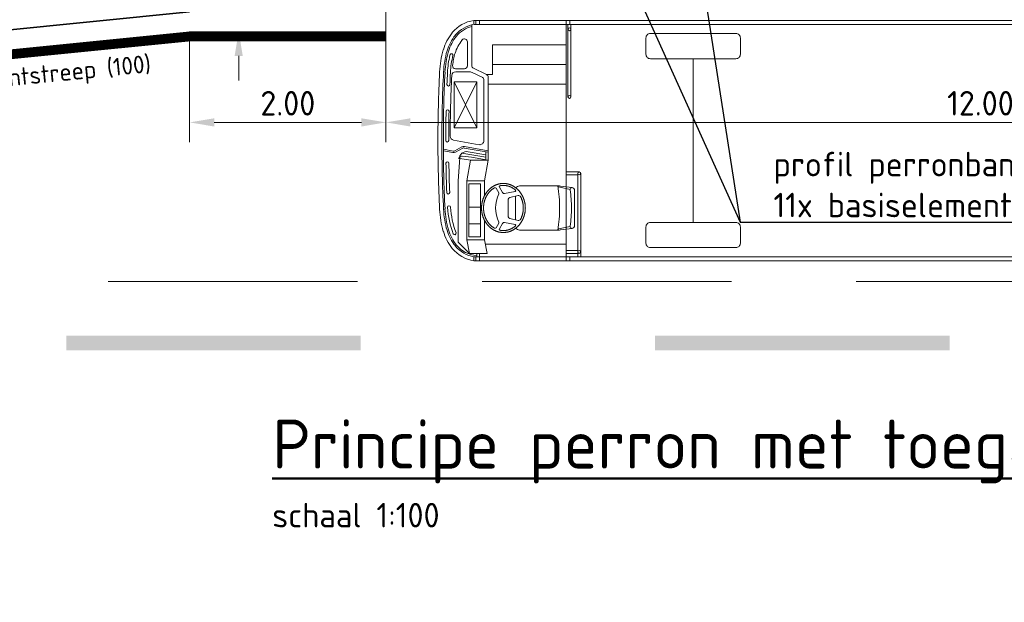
# Model space of a CAD drawing. Header units: metres. Extents: x -699 to 2316, y -1199 to 781.
# Tile 372 of 593: x 795 to 805, y -286 to -280. Entities that reach past the tile are written whole.
import ezdxf
from ezdxf import colors
from ezdxf.entities.mleader import LeaderData, LeaderLine
from ezdxf.enums import TextEntityAlignment as Align
from ezdxf.math import Vec2, Vec3

# ---------------------------------------------------------------- set-up
doc = ezdxf.new("R2010")
doc.units = ezdxf.units.M
doc.header["$PDMODE"] = 1
doc.linetypes.add('HIDDENX2', pattern=[19.05, 12.7, -6.35])
doc.linetypes.add('VW-3-3_STREEP', pattern=[6, 3, -3])
for name, color, linetype, lineweight in [('N-WE-VH-KANTVERHARDING-G', 210, 'Continuous', 35), ('N-WE-VW-MARKERING_LANGS_STREEP_33-G', 7, 'VW-3-3_STREEP', 13), ('N-WE-VW-MARKERING_LANGS_STREEP_DOORGETROKKEN-G', 7, 'Continuous', 13), ('X-XX-AL-AANKLEDING-G', 7, 'Continuous', 35), ('X-XX-AL-M', 7, 'Continuous', 18), ('X-XX-AL-T18', 10, 'Continuous', 18), ('X-XX-AL-T25', 7, 'Continuous', 25), ('X-XX-AL-T50', 130, 'Continuous', 50)]:
    doc.layers.add(name, color=color, linetype=linetype, lineweight=lineweight)
doc.styles.add('NLCS-ISO', font='NLCS-ISO.ttf')
doc.styles.add('NLCS-ISO-M100-T25', font='NLCS-ISO.ttf', dxfattribs={"height": 0.25})
doc.styles.add('NLCS-ISO-M100-T50', font='NLCS-ISO.ttf', dxfattribs={"height": 0.5})
doc.dimstyles.new('NLCS-M100-T25-PIJL_A_L2_H1', dxfattribs={"dimscale": 0.1, "dimtxt": 2.5, "dimasz": 2.5, "dimexe": 2, "dimexo": 2, "dimgap": 0.7, "dimtad": 1, "dimzin": 0, "dimdsep": 46, "dimtxsty": 'NLCS-ISO-M100-T25', "dimcen": 0, "dimdle": 2, "dimclrd": 256, "dimclre": 256, "dimclrt": 256, "dimadec": 1, "dimazin": 0, "dimtfac": 1, "dimtdec": 3, "dimtofl": 0, "dimtmove": 0, "dimatfit": 3, "dimfxl": 2, "dimtfillclr": 256, "dimtolj": 1, "dimtzin": 0, "dimlwd": -1, "dimlwe": -1, "dimarcsym": 0})

# ---------------------------------------------------------------- blocks, each defined once
blk = doc.blocks.new('bus12metertypetekening')
at = {"color": 253, "lineweight": 5}
for p, q in [((11.665, 1.225), (0.365, 1.225)), ((0.365, 1.225), (0.365, 1.185)), ((0.385, 1.225), (0.385, 1.185)), ((0.425, 1.225), (0.425, 1.185)), ((1.305, 1.225), (1.305, 1.185)), ((1.345, 1.225), (1.345, 1.185)), ((0.345, 1.18), (0.345, 0.758)), ((0.368, 1.185), (11.662, 1.185)), ((1.305, 1.185), (1.305, 0.23)), ((1.325, 1.185), (1.325, 0.445)), ((1.355, 1.185), (1.355, 0.445)), ((0.3, 1.007), (0.3, 0.762)), ((1.305, 0.975), (0.555, 0.975)), ((0.555, 0.675), (0.555, 0.975)), ((2.6, 0.835), (2.6, -0.835)), ((0.27, 0.732), (0.179, 0.732)), ((0.495, 0.673), (0.356, 0.74)), ((1.305, 0.775), (0.555, 0.775)), ((0.313, 0.702), (0.181, 0.702)), ((0.456, 0.642), (0.348, 0.694)), ((0.467, -0.002), (0.467, 0.624)), ((0.555, 0.675), (0.491, 0.675)), ((0.512, -0.2), (0.512, 0.646)), ((0.165, 0.13), (0.165, 0.6)), ((0.395, 0.13), (0.165, 0.6)), ((0.165, 0.13), (0.395, 0.6)), ((0.395, 0.6), (0.165, 0.6)), ((0.395, 0.13), (0.395, 0.6)), ((1.305, 0.575), (0.512, 0.575)), ((1.305, 0.23), (1.305, -0.471)), ((0.395, 0.13), (0.165, 0.13)), ((0.42, -0.042), (0.158, 0.005)), ((0.155, -0.107), (0.055, -0.089)), ((0.171, -0.104), (0.245, -0.065)), ((0.178, -0.117), (0.252, -0.078)), ((0.512, -0.119), (0.268, -0.076)), ((0.512, -0.104), (0.271, -0.061)), ((0.153, -0.121), (0.055, -0.104)), ((0.205, -0.41), (0.224, -0.177)), ((0.332, -0.2), (0.224, -0.181)), ((0.487, -0.17), (0.245, -0.128)), ((0.341, -0.17), (0.246, -0.159)), ((0.295, -0.41), (0.332, -0.2)), ((0.487, -0.145), (0.307, -0.113)), ((0.512, -0.2), (0.332, -0.2)), ((0.512, -0.2), (0.341, -0.17)), ((0.475, -0.41), (0.512, -0.2)), ((0.487, -0.196), (0.487, -0.114)), ((1.44, -0.32), (1.305, -0.32)), ((1.425, -0.35), (1.305, -0.35)), ((1.425, -1.185), (1.425, -0.335)), ((1.455, -1.185), (1.455, -0.335)), ((0.205, -1.035), (0.205, -0.41)), ((0.295, -1.01), (0.295, -0.41)), ((0.295, -0.41), (0.475, -0.41)), ((0.315, -0.98), (0.315, -0.44)), ((0.315, -0.44), (0.435, -0.44)), ((0.435, -0.98), (0.435, -0.44)), ((0.475, -0.56), (0.475, -0.41)), ((0.619, -0.532), (0.593, -0.485)), ((0.658, -0.53), (0.626, -0.474)), ((1.233, -0.462), (0.83, -0.462)), ((1.346, -0.497), (1.228, -0.473)), ((1.247, -0.463), (1.369, -0.479)), ((1.305, -0.903), (1.305, -0.471)), ((1.369, -0.479), (1.373, -0.48)), ((1.39, -0.5), (1.39, -0.687)), ((0.787, -0.52), (0.679, -0.539)), ((0.717, -0.776), (0.717, -0.598)), ((0.817, -0.561), (0.733, -0.579)), ((0.79, -0.519), (0.79, -0.504)), ((0.79, -0.808), (0.79, -0.566)), ((0.435, -0.68), (0.315, -0.68)), ((1.39, -0.874), (1.39, -0.687)), ((0.817, -0.813), (0.733, -0.795)), ((0.435, -0.85), (0.315, -0.85)), ((0.475, -1.01), (0.475, -0.814)), ((0.619, -0.842), (0.593, -0.889)), ((0.658, -0.844), (0.626, -0.9)), ((0.787, -0.854), (0.679, -0.835)), ((0.79, -0.87), (0.79, -0.855)), ((1.346, -0.877), (1.228, -0.901)), ((1.247, -0.911), (1.369, -0.895)), ((1.369, -0.895), (1.373, -0.894)), ((0.435, -0.98), (0.315, -0.98)), ((1.233, -0.912), (0.83, -0.912)), ((1.305, -1.185), (1.305, -0.903)), ((0.205, -1.035), (0.32, -1.15)), ((0.475, -1.01), (0.295, -1.01)), ((0.295, -1.01), (0.32, -1.15)), ((0.475, -1.01), (0.5, -1.15)), ((1.305, -1.055), (0.483, -1.055)), ((0.32, -1.15), (0.5, -1.15)), ((11.662, -1.185), (0.365, -1.185)), ((0.365, -1.225), (0.365, -1.185)), ((0.385, -1.225), (0.385, -1.185)), ((0.395, -1.185), (0.395, -1.15)), ((0.425, -1.185), (0.425, -1.15)), ((0.425, -1.225), (0.425, -1.185)), ((0.425, -1.185), (0.426, -1.185)), ((1.425, -1.12), (1.305, -1.12)), ((1.425, -1.15), (1.305, -1.15)), ((1.305, -1.225), (1.305, -1.185)), ((1.345, -1.225), (1.345, -1.185)), ((11.665, -1.225), (0.365, -1.225))]:
    blk.add_line(p, q, dxfattribs=at)
at = {"color": 253, "lineweight": 5, "flags": 128}
for points in [[(2.164, 0.835, -0.414214), (2.119, 0.88), (2.119, 1.046, -0.414214), (2.164, 1.091), (3.036, 1.091, -0.414214), (3.081, 1.046), (3.081, 0.88, -0.414214), (3.036, 0.835)], [(2.164, -0.835, 0.414214), (2.119, -0.88), (2.119, -1.046, 0.414214), (2.164, -1.091), (3.036, -1.091, 0.414214), (3.081, -1.046), (3.081, -0.88, 0.414214), (3.036, -0.835)]]:
    blk.add_lwpolyline(points, format="xyb", close=True, dxfattribs=at)
at = {"color": 253, "lineweight": 5}
blk.add_lwpolyline([(0.888, -0.687, 0.177238), (0.888, -0.687, 0.102788), (0.889, -0.688, 0.064206), (0.889, -0.688, 0.050703), (0.89, -0.688, 0.050703), (0.891, -0.688, 0.064206), (0.891, -0.688, 0.102788), (0.892, -0.687, 0.177238), (0.892, -0.687, 0.177238), (0.892, -0.687, 0.102788), (0.891, -0.686, 0.064206), (0.891, -0.686, 0.050703), (0.89, -0.686, 0.050703), (0.889, -0.686, 0.064206), (0.889, -0.686, 0.102788), (0.888, -0.687, 0.177238)], format="xyb", close=True, dxfattribs=at)
for points in [[(0.667, -0.937, 0), (0.67, -0.937, 0), (0.673, -0.937, 0), (0.676, -0.937, 0), (0.679, -0.937, 0), (0.681, -0.936, 0), (0.684, -0.936, 0), (0.687, -0.936, 0), (0.69, -0.936, 0), (0.693, -0.935, 0), (0.696, -0.935, 0), (0.699, -0.934, 0), (0.702, -0.934, 0), (0.704, -0.933, 0), (0.707, -0.933, 0), (0.71, -0.932, 0), (0.713, -0.932, 0), (0.716, -0.931, 0), (0.719, -0.93, 0), (0.721, -0.929, 0), (0.724, -0.929, 0), (0.727, -0.928, 0), (0.73, -0.927, 0), (0.733, -0.926, 0), (0.735, -0.925, 0), (0.738, -0.924, 0), (0.741, -0.923, 0), (0.743, -0.922, 0), (0.746, -0.921, 0), (0.749, -0.919, 0), (0.752, -0.918, 0), (0.754, -0.917, 0), (0.757, -0.916, 0), (0.76, -0.914, 0), (0.762, -0.913, 0), (0.765, -0.912, 0), (0.767, -0.91, 0), (0.77, -0.909, 0), (0.772, -0.907, 0), (0.775, -0.906, 0), (0.778, -0.904, 0), (0.78, -0.902, 0), (0.783, -0.901, 0), (0.785, -0.899, 0), (0.787, -0.897, 0), (0.79, -0.896, 0), (0.792, -0.894, 0), (0.795, -0.892, 0), (0.797, -0.89, 0), (0.799, -0.888, 0), (0.802, -0.886, 0), (0.804, -0.884, 0), (0.806, -0.882, 0), (0.808, -0.88, 0), (0.811, -0.878, 0), (0.813, -0.876, 0), (0.815, -0.874, 0), (0.817, -0.872, 0), (0.819, -0.869, 0), (0.821, -0.867, 0), (0.823, -0.865, 0), (0.826, -0.863, 0), (0.828, -0.86, 0), (0.83, -0.858, 0), (0.831, -0.856, 0), (0.833, -0.853, 0), (0.835, -0.851, 0), (0.837, -0.848, 0), (0.839, -0.846, 0), (0.841, -0.843, 0), (0.843, -0.841, 0), (0.844, -0.838, 0), (0.846, -0.836, 0), (0.848, -0.833, 0), (0.85, -0.83, 0), (0.851, -0.828, 0), (0.853, -0.825, 0), (0.854, -0.822, 0), (0.856, -0.819, 0), (0.857, -0.817, 0), (0.859, -0.814, 0), (0.86, -0.811, 0), (0.862, -0.808, 0), (0.863, -0.805, 0), (0.865, -0.803, 0), (0.866, -0.8, 0), (0.867, -0.797, 0), (0.868, -0.794, 0), (0.87, -0.791, 0), (0.871, -0.788, 0), (0.872, -0.785, 0), (0.873, -0.782, 0), (0.874, -0.779, 0), (0.875, -0.776, 0), (0.876, -0.773, 0), (0.877, -0.77, 0), (0.878, -0.767, 0), (0.879, -0.764, 0), (0.88, -0.761, 0), (0.881, -0.757, 0), (0.882, -0.754, 0), (0.882, -0.751, 0), (0.883, -0.748, 0), (0.884, -0.745, 0), (0.884, -0.742, 0), (0.885, -0.739, 0), (0.886, -0.735, 0), (0.886, -0.732, 0), (0.887, -0.729, 0), (0.887, -0.726, 0), (0.887, -0.723, 0), (0.888, -0.719, 0), (0.888, -0.716, 0), (0.889, -0.713, 0), (0.889, -0.71, 0), (0.889, -0.706, 0), (0.889, -0.703, 0), (0.889, -0.7, 0), (0.89, -0.697, 0), (0.89, -0.693, 0), (0.89, -0.69, 0), (0.89, -0.687, 0), (0.89, -0.684, 0), (0.89, -0.681, 0), (0.89, -0.677, 0), (0.889, -0.674, 0), (0.889, -0.671, 0), (0.889, -0.668, 0), (0.889, -0.664, 0), (0.889, -0.661, 0), (0.888, -0.658, 0), (0.888, -0.655, 0), (0.887, -0.651, 0), (0.887, -0.648, 0), (0.887, -0.645, 0), (0.886, -0.642, 0), (0.886, -0.639, 0), (0.885, -0.635, 0), (0.884, -0.632, 0), (0.884, -0.629, 0), (0.883, -0.626, 0), (0.882, -0.623, 0), (0.882, -0.62, 0), (0.881, -0.617, 0), (0.88, -0.613, 0), (0.879, -0.61, 0), (0.878, -0.607, 0), (0.877, -0.604, 0), (0.876, -0.601, 0), (0.875, -0.598, 0), (0.874, -0.595, 0), (0.873, -0.592, 0), (0.872, -0.589, 0), (0.871, -0.586, 0), (0.87, -0.583, 0), (0.868, -0.58, 0), (0.867, -0.577, 0), (0.866, -0.574, 0), (0.865, -0.571, 0), (0.863, -0.569, 0), (0.862, -0.566, 0), (0.86, -0.563, 0), (0.859, -0.56, 0), (0.857, -0.557, 0), (0.856, -0.555, 0), (0.854, -0.552, 0), (0.853, -0.549, 0), (0.851, -0.546, 0), (0.85, -0.544, 0), (0.848, -0.541, 0), (0.846, -0.538, 0), (0.844, -0.536, 0), (0.843, -0.533, 0), (0.841, -0.531, 0), (0.839, -0.528, 0), (0.837, -0.526, 0), (0.835, -0.523, 0), (0.833, -0.521, 0), (0.831, -0.518, 0), (0.83, -0.516, 0), (0.828, -0.514, 0), (0.826, -0.511, 0), (0.823, -0.509, 0), (0.821, -0.507, 0), (0.819, -0.505, 0), (0.817, -0.502, 0), (0.815, -0.5, 0), (0.813, -0.498, 0), (0.811, -0.496, 0), (0.808, -0.494, 0), (0.806, -0.492, 0), (0.804, -0.49, 0), (0.802, -0.488, 0), (0.799, -0.486, 0), (0.797, -0.484, 0), (0.795, -0.482, 0), (0.792, -0.48, 0), (0.79, -0.478, 0), (0.787, -0.477, 0), (0.785, -0.475, 0), (0.783, -0.473, 0), (0.78, -0.472, 0), (0.778, -0.47, 0), (0.775, -0.468, 0), (0.772, -0.467, 0), (0.77, -0.465, 0), (0.767, -0.464, 0), (0.765, -0.462, 0), (0.762, -0.461, 0), (0.76, -0.46, 0), (0.757, -0.458, 0), (0.754, -0.457, 0), (0.752, -0.456, 0), (0.749, -0.455, 0), (0.746, -0.453, 0), (0.743, -0.452, 0), (0.741, -0.451, 0), (0.738, -0.45, 0), (0.735, -0.449, 0), (0.733, -0.448, 0), (0.73, -0.447, 0), (0.727, -0.446, 0), (0.724, -0.445, 0), (0.721, -0.445, 0), (0.719, -0.444, 0), (0.716, -0.443, 0), (0.713, -0.442, 0), (0.71, -0.442, 0), (0.707, -0.441, 0), (0.704, -0.441, 0), (0.702, -0.44, 0), (0.699, -0.44, 0), (0.696, -0.439, 0), (0.693, -0.439, 0), (0.69, -0.438, 0), (0.687, -0.438, 0), (0.684, -0.438, 0), (0.681, -0.438, 0), (0.679, -0.437, 0), (0.676, -0.437, 0), (0.673, -0.437, 0), (0.67, -0.437, 0), (0.667, -0.437, 0), (0.664, -0.437, 0), (0.661, -0.437, 0), (0.658, -0.437, 0), (0.655, -0.437, 0), (0.653, -0.438, 0), (0.65, -0.438, 0), (0.647, -0.438, 0), (0.644, -0.438, 0), (0.641, -0.439, 0), (0.638, -0.439, 0), (0.635, -0.44, 0), (0.632, -0.44, 0), (0.63, -0.441, 0), (0.627, -0.441, 0), (0.624, -0.442, 0), (0.621, -0.442, 0), (0.618, -0.443, 0), (0.615, -0.444, 0), (0.613, -0.445, 0), (0.61, -0.445, 0), (0.607, -0.446, 0), (0.604, -0.447, 0), (0.601, -0.448, 0), (0.599, -0.449, 0), (0.596, -0.45, 0), (0.593, -0.451, 0), (0.591, -0.452, 0), (0.588, -0.453, 0), (0.585, -0.455, 0), (0.582, -0.456, 0), (0.58, -0.457, 0), (0.577, -0.458, 0), (0.574, -0.46, 0), (0.572, -0.461, 0), (0.569, -0.462, 0), (0.567, -0.464, 0), (0.564, -0.465, 0), (0.562, -0.467, 0), (0.559, -0.468, 0), (0.556, -0.47, 0), (0.554, -0.472, 0), (0.551, -0.473, 0), (0.549, -0.475, 0), (0.547, -0.477, 0), (0.544, -0.478, 0), (0.542, -0.48, 0), (0.539, -0.482, 0), (0.537, -0.484, 0), (0.535, -0.486, 0), (0.532, -0.488, 0), (0.53, -0.49, 0), (0.528, -0.492, 0), (0.526, -0.494, 0), (0.523, -0.496, 0), (0.521, -0.498, 0), (0.519, -0.5, 0), (0.517, -0.502, 0), (0.515, -0.505, 0), (0.513, -0.507, 0), (0.511, -0.509, 0), (0.508, -0.511, 0), (0.506, -0.514, 0), (0.504, -0.516, 0), (0.502, -0.518, 0), (0.501, -0.521, 0), (0.499, -0.523, 0), (0.497, -0.526, 0), (0.495, -0.528, 0), (0.493, -0.531, 0), (0.491, -0.533, 0), (0.49, -0.536, 0), (0.488, -0.538, 0), (0.486, -0.541, 0), (0.484, -0.544, 0), (0.483, -0.546, 0), (0.481, -0.549, 0), (0.48, -0.552, 0), (0.478, -0.555, 0), (0.477, -0.557, 0), (0.475, -0.56, 0), (0.474, -0.563, 0), (0.472, -0.566, 0), (0.471, -0.569, 0), (0.469, -0.571, 0), (0.468, -0.574, 0), (0.467, -0.577, 0), (0.466, -0.58, 0), (0.464, -0.583, 0), (0.463, -0.586, 0), (0.462, -0.589, 0), (0.461, -0.592, 0), (0.46, -0.595, 0), (0.459, -0.598, 0), (0.458, -0.601, 0), (0.457, -0.604, 0), (0.456, -0.607, 0), (0.455, -0.61, 0), (0.454, -0.613, 0), (0.453, -0.617, 0), (0.452, -0.62, 0), (0.452, -0.623, 0), (0.451, -0.626, 0), (0.45, -0.629, 0), (0.45, -0.632, 0), (0.449, -0.635, 0), (0.448, -0.639, 0), (0.448, -0.642, 0), (0.447, -0.645, 0), (0.447, -0.648, 0), (0.447, -0.651, 0), (0.446, -0.655, 0), (0.446, -0.658, 0), (0.445, -0.661, 0), (0.445, -0.664, 0), (0.445, -0.668, 0), (0.445, -0.671, 0), (0.445, -0.674, 0), (0.444, -0.677, 0), (0.444, -0.681, 0), (0.444, -0.684, 0), (0.444, -0.687, 0), (0.444, -0.69, 0), (0.444, -0.693, 0), (0.444, -0.697, 0), (0.445, -0.7, 0), (0.445, -0.703, 0), (0.445, -0.706, 0), (0.445, -0.71, 0), (0.445, -0.713, 0), (0.446, -0.716, 0), (0.446, -0.719, 0), (0.447, -0.723, 0), (0.447, -0.726, 0), (0.447, -0.729, 0), (0.448, -0.732, 0), (0.448, -0.735, 0), (0.449, -0.739, 0), (0.45, -0.742, 0), (0.45, -0.745, 0), (0.451, -0.748, 0), (0.452, -0.751, 0), (0.452, -0.754, 0), (0.453, -0.757, 0), (0.454, -0.761, 0), (0.455, -0.764, 0), (0.456, -0.767, 0), (0.457, -0.77, 0), (0.458, -0.773, 0), (0.459, -0.776, 0), (0.46, -0.779, 0), (0.461, -0.782, 0), (0.462, -0.785, 0), (0.463, -0.788, 0), (0.464, -0.791, 0), (0.466, -0.794, 0), (0.467, -0.797, 0), (0.468, -0.8, 0), (0.469, -0.803, 0), (0.471, -0.805, 0), (0.472, -0.808, 0), (0.474, -0.811, 0), (0.475, -0.814, 0), (0.477, -0.817, 0), (0.478, -0.819, 0), (0.48, -0.822, 0), (0.481, -0.825, 0), (0.483, -0.828, 0), (0.484, -0.83, 0), (0.486, -0.833, 0), (0.488, -0.836, 0), (0.49, -0.838, 0), (0.491, -0.841, 0), (0.493, -0.843, 0), (0.495, -0.846, 0), (0.497, -0.848, 0), (0.499, -0.851, 0), (0.501, -0.853, 0), (0.502, -0.856, 0), (0.504, -0.858, 0), (0.506, -0.86, 0), (0.508, -0.863, 0), (0.511, -0.865, 0), (0.513, -0.867, 0), (0.515, -0.869, 0), (0.517, -0.872, 0), (0.519, -0.874, 0), (0.521, -0.876, 0), (0.523, -0.878, 0), (0.526, -0.88, 0), (0.528, -0.882, 0), (0.53, -0.884, 0), (0.532, -0.886, 0), (0.535, -0.888, 0), (0.537, -0.89, 0), (0.539, -0.892, 0), (0.542, -0.894, 0), (0.544, -0.896, 0), (0.547, -0.897, 0), (0.549, -0.899, 0), (0.551, -0.901, 0), (0.554, -0.902, 0), (0.556, -0.904, 0), (0.559, -0.906, 0), (0.562, -0.907, 0), (0.564, -0.909, 0), (0.567, -0.91, 0), (0.569, -0.912, 0), (0.572, -0.913, 0), (0.574, -0.914, 0), (0.577, -0.916, 0), (0.58, -0.917, 0), (0.582, -0.918, 0), (0.585, -0.919, 0), (0.588, -0.921, 0), (0.591, -0.922, 0), (0.593, -0.923, 0), (0.596, -0.924, 0), (0.599, -0.925, 0), (0.601, -0.926, 0), (0.604, -0.927, 0), (0.607, -0.928, 0), (0.61, -0.929, 0), (0.613, -0.929, 0), (0.615, -0.93, 0), (0.618, -0.931, 0), (0.621, -0.932, 0), (0.624, -0.932, 0), (0.627, -0.933, 0), (0.63, -0.933, 0), (0.632, -0.934, 0), (0.635, -0.934, 0), (0.638, -0.935, 0), (0.641, -0.935, 0), (0.644, -0.936, 0), (0.647, -0.936, 0), (0.65, -0.936, 0), (0.653, -0.936, 0), (0.655, -0.937, 0), (0.658, -0.937, 0), (0.661, -0.937, 0), (0.664, -0.937, 0), (0.667, -0.937, 0)], [(0.578, -0.48, 0), (0.577, -0.481, 0), (0.574, -0.483, 0), (0.572, -0.484, 0), (0.57, -0.485, 0), (0.567, -0.487, 0), (0.565, -0.488, 0), (0.563, -0.49, 0), (0.561, -0.491, 0), (0.558, -0.493, 0), (0.556, -0.495, 0), (0.554, -0.496, 0), (0.552, -0.498, 0), (0.55, -0.5, 0), (0.547, -0.501, 0), (0.545, -0.503, 0), (0.543, -0.505, 0), (0.541, -0.507, 0), (0.539, -0.509, 0), (0.537, -0.51, 0), (0.535, -0.512, 0), (0.533, -0.514, 0), (0.531, -0.516, 0), (0.529, -0.518, 0), (0.527, -0.52, 0), (0.525, -0.522, 0), (0.523, -0.525, 0), (0.522, -0.527, 0), (0.52, -0.529, 0), (0.518, -0.531, 0), (0.516, -0.533, 0), (0.514, -0.536, 0), (0.513, -0.538, 0), (0.511, -0.54, 0), (0.509, -0.542, 0), (0.508, -0.545, 0), (0.506, -0.547, 0), (0.505, -0.549, 0), (0.503, -0.552, 0), (0.501, -0.554, 0), (0.5, -0.557, 0), (0.498, -0.559, 0), (0.497, -0.562, 0), (0.496, -0.564, 0), (0.494, -0.567, 0), (0.493, -0.569, 0), (0.491, -0.572, 0), (0.49, -0.575, 0), (0.489, -0.577, 0), (0.488, -0.58, 0), (0.486, -0.583, 0), (0.485, -0.585, 0), (0.484, -0.588, 0), (0.483, -0.591, 0), (0.482, -0.593, 0), (0.481, -0.596, 0), (0.48, -0.599, 0), (0.479, -0.602, 0), (0.478, -0.605, 0), (0.477, -0.607, 0), (0.476, -0.61, 0), (0.475, -0.613, 0), (0.474, -0.616, 0), (0.473, -0.619, 0), (0.473, -0.622, 0), (0.472, -0.625, 0), (0.471, -0.627, 0), (0.471, -0.63, 0), (0.47, -0.633, 0), (0.469, -0.636, 0), (0.469, -0.639, 0), (0.468, -0.642, 0), (0.468, -0.645, 0), (0.467, -0.648, 0), (0.467, -0.651, 0), (0.466, -0.654, 0), (0.466, -0.657, 0), (0.466, -0.66, 0), (0.465, -0.663, 0), (0.465, -0.666, 0), (0.465, -0.669, 0), (0.465, -0.672, 0), (0.465, -0.675, 0), (0.464, -0.678, 0), (0.464, -0.681, 0), (0.464, -0.684, 0), (0.464, -0.687, 0), (0.464, -0.69, 0), (0.464, -0.693, 0), (0.464, -0.696, 0), (0.465, -0.699, 0), (0.465, -0.702, 0), (0.465, -0.705, 0), (0.465, -0.708, 0), (0.465, -0.711, 0), (0.466, -0.714, 0), (0.466, -0.717, 0), (0.466, -0.72, 0), (0.467, -0.723, 0), (0.467, -0.726, 0), (0.468, -0.729, 0), (0.468, -0.732, 0), (0.469, -0.735, 0), (0.469, -0.738, 0), (0.47, -0.741, 0), (0.471, -0.744, 0), (0.471, -0.747, 0), (0.472, -0.749, 0), (0.473, -0.752, 0), (0.473, -0.755, 0), (0.474, -0.758, 0), (0.475, -0.761, 0), (0.476, -0.764, 0), (0.477, -0.767, 0), (0.478, -0.769, 0), (0.479, -0.772, 0), (0.48, -0.775, 0), (0.481, -0.778, 0), (0.482, -0.781, 0), (0.483, -0.783, 0), (0.484, -0.786, 0), (0.485, -0.789, 0), (0.486, -0.791, 0), (0.488, -0.794, 0), (0.489, -0.797, 0), (0.49, -0.799, 0), (0.491, -0.802, 0), (0.493, -0.805, 0), (0.494, -0.807, 0), (0.496, -0.81, 0), (0.497, -0.812, 0), (0.498, -0.815, 0), (0.5, -0.817, 0), (0.501, -0.82, 0), (0.503, -0.822, 0), (0.505, -0.825, 0), (0.506, -0.827, 0), (0.508, -0.829, 0), (0.509, -0.832, 0), (0.511, -0.834, 0), (0.513, -0.836, 0), (0.514, -0.838, 0), (0.516, -0.841, 0), (0.518, -0.843, 0), (0.52, -0.845, 0), (0.522, -0.847, 0), (0.523, -0.849, 0), (0.525, -0.852, 0), (0.527, -0.854, 0), (0.529, -0.856, 0), (0.531, -0.858, 0), (0.533, -0.86, 0), (0.535, -0.862, 0), (0.537, -0.864, 0), (0.539, -0.865, 0), (0.541, -0.867, 0), (0.543, -0.869, 0), (0.545, -0.871, 0), (0.547, -0.873, 0), (0.55, -0.874, 0), (0.552, -0.876, 0), (0.554, -0.878, 0), (0.556, -0.879, 0), (0.558, -0.881, 0), (0.56, -0.883, 0), (0.563, -0.884, 0), (0.565, -0.886, 0), (0.567, -0.887, 0), (0.57, -0.889, 0), (0.572, -0.89, 0), (0.574, -0.891, 0), (0.577, -0.893, 0), (0.578, -0.893, 0)], [(0.788, -0.503, 0), (0.787, -0.501, 0), (0.784, -0.5, 0), (0.782, -0.498, 0), (0.78, -0.496, 0), (0.778, -0.495, 0), (0.776, -0.493, 0), (0.774, -0.491, 0), (0.771, -0.49, 0), (0.769, -0.488, 0), (0.767, -0.487, 0), (0.764, -0.485, 0), (0.762, -0.484, 0), (0.76, -0.483, 0), (0.758, -0.481, 0), (0.755, -0.48, 0), (0.753, -0.479, 0), (0.75, -0.477, 0), (0.748, -0.476, 0), (0.746, -0.475, 0), (0.743, -0.474, 0), (0.741, -0.473, 0), (0.738, -0.472, 0), (0.736, -0.471, 0), (0.733, -0.47, 0), (0.731, -0.469, 0), (0.729, -0.468, 0), (0.726, -0.467, 0), (0.724, -0.466, 0), (0.721, -0.465, 0), (0.718, -0.465, 0), (0.716, -0.464, 0), (0.713, -0.463, 0), (0.711, -0.462, 0), (0.708, -0.462, 0), (0.706, -0.461, 0), (0.703, -0.461, 0), (0.701, -0.46, 0), (0.698, -0.46, 0), (0.696, -0.459, 0), (0.693, -0.459, 0), (0.69, -0.459, 0), (0.688, -0.458, 0), (0.685, -0.458, 0), (0.683, -0.458, 0), (0.68, -0.457, 0), (0.677, -0.457, 0), (0.675, -0.457, 0), (0.672, -0.457, 0), (0.67, -0.457, 0), (0.667, -0.457, 0), (0.664, -0.457, 0), (0.662, -0.457, 0), (0.659, -0.457, 0), (0.657, -0.457, 0), (0.654, -0.457, 0), (0.651, -0.458, 0), (0.649, -0.458, 0), (0.646, -0.458, 0), (0.644, -0.459, 0), (0.641, -0.459, 0), (0.639, -0.459, 0), (0.636, -0.46, 0), (0.633, -0.46, 0), (0.633, -0.46, 0)], [(0.842, -0.803, 0), (0.843, -0.802, 0), (0.844, -0.799, 0), (0.845, -0.797, 0), (0.846, -0.794, 0), (0.848, -0.791, 0), (0.849, -0.789, 0), (0.85, -0.786, 0), (0.851, -0.783, 0), (0.852, -0.781, 0), (0.853, -0.778, 0), (0.854, -0.775, 0), (0.855, -0.772, 0), (0.856, -0.769, 0), (0.857, -0.767, 0), (0.858, -0.764, 0), (0.859, -0.761, 0), (0.86, -0.758, 0), (0.861, -0.755, 0), (0.861, -0.752, 0), (0.862, -0.749, 0), (0.863, -0.747, 0), (0.864, -0.744, 0), (0.864, -0.741, 0), (0.865, -0.738, 0), (0.865, -0.735, 0), (0.866, -0.732, 0), (0.866, -0.729, 0), (0.867, -0.726, 0), (0.867, -0.723, 0), (0.868, -0.72, 0), (0.868, -0.717, 0), (0.868, -0.714, 0), (0.869, -0.711, 0), (0.869, -0.708, 0), (0.869, -0.705, 0), (0.869, -0.702, 0), (0.869, -0.699, 0), (0.87, -0.696, 0), (0.87, -0.693, 0), (0.87, -0.69, 0), (0.87, -0.687, 0), (0.87, -0.684, 0), (0.87, -0.681, 0), (0.87, -0.678, 0), (0.869, -0.675, 0), (0.869, -0.672, 0), (0.869, -0.669, 0), (0.869, -0.666, 0), (0.869, -0.663, 0), (0.868, -0.66, 0), (0.868, -0.657, 0), (0.868, -0.654, 0), (0.867, -0.651, 0), (0.867, -0.648, 0), (0.866, -0.645, 0), (0.866, -0.642, 0), (0.865, -0.639, 0), (0.865, -0.636, 0), (0.864, -0.633, 0), (0.864, -0.63, 0), (0.863, -0.627, 0), (0.862, -0.625, 0), (0.861, -0.622, 0), (0.861, -0.619, 0), (0.86, -0.616, 0), (0.859, -0.613, 0), (0.858, -0.61, 0), (0.857, -0.607, 0), (0.856, -0.605, 0), (0.855, -0.602, 0), (0.854, -0.599, 0), (0.853, -0.596, 0), (0.852, -0.593, 0), (0.851, -0.591, 0), (0.85, -0.588, 0), (0.849, -0.585, 0), (0.848, -0.583, 0), (0.846, -0.58, 0), (0.845, -0.577, 0), (0.844, -0.575, 0), (0.843, -0.573, 0)], [(0.667, -0.917, 0), (0.67, -0.917, 0), (0.672, -0.917, 0), (0.675, -0.917, 0), (0.677, -0.917, 0), (0.68, -0.917, 0), (0.683, -0.916, 0), (0.685, -0.916, 0), (0.688, -0.916, 0), (0.69, -0.915, 0), (0.693, -0.915, 0), (0.696, -0.915, 0), (0.698, -0.914, 0), (0.701, -0.914, 0), (0.703, -0.913, 0), (0.706, -0.913, 0), (0.708, -0.912, 0), (0.711, -0.912, 0), (0.713, -0.911, 0), (0.716, -0.91, 0), (0.718, -0.909, 0), (0.721, -0.909, 0), (0.723, -0.908, 0), (0.726, -0.907, 0), (0.728, -0.906, 0), (0.731, -0.905, 0), (0.733, -0.904, 0), (0.736, -0.903, 0), (0.738, -0.902, 0), (0.741, -0.901, 0), (0.743, -0.9, 0), (0.746, -0.899, 0), (0.748, -0.898, 0), (0.75, -0.897, 0), (0.753, -0.895, 0), (0.755, -0.894, 0), (0.757, -0.893, 0), (0.76, -0.891, 0), (0.762, -0.89, 0), (0.764, -0.889, 0), (0.767, -0.887, 0), (0.769, -0.886, 0), (0.771, -0.884, 0), (0.774, -0.883, 0), (0.776, -0.881, 0), (0.778, -0.879, 0), (0.78, -0.878, 0), (0.782, -0.876, 0), (0.784, -0.874, 0), (0.787, -0.873, 0), (0.788, -0.871, 0)], [(0.631, -0.913, 0), (0.633, -0.914, 0), (0.636, -0.914, 0), (0.638, -0.915, 0), (0.641, -0.915, 0), (0.644, -0.915, 0), (0.646, -0.916, 0), (0.649, -0.916, 0), (0.651, -0.916, 0), (0.654, -0.917, 0), (0.657, -0.917, 0), (0.659, -0.917, 0), (0.662, -0.917, 0), (0.664, -0.917, 0), (0.667, -0.917, 0)]]:
    blk.add_polyline3d(points, dxfattribs=at)
for centre in [(1.34, 1.135), (1.34, 0.445), (1.44, -0.335), (1.44, -1.135)]:
    blk.add_circle(centre, 0.015, dxfattribs=at)
for centre, radius, start, end in [((0.425, 0.865), 0.365, 99.4191, 139.9039), ((0.425, 0.865), 0.325, 99.9834, 139.9039), ((0.425, 0.865), 0.31, 104.9039, 139.9039), ((0.541, 0.783), 0.506, 141.3062, 163.7657), ((0.541, 0.783), 0.466, 141.3062, 163.7657), ((0.541, 0.783), 0.451, 141.3062, 163.7657), ((0.541, 0.783), 0.381, 141.3062, 163.7657), ((0.425, 0.865), 0.24, 137.455, 139.9039), ((0.27, 1.007), 0.03, 0, 137.4543), ((1.103, 0.637), 1.088, 164.6425, 176.6607), ((1.103, 0.637), 1.048, 164.6425, 176.6607), ((1.103, 0.637), 1.033, 164.6425, 176.6607), ((1.103, 0.637), 1.008, 166.6271, 176.6607), ((0.138, 0.87), 0.0154, 359.9991, 180), ((1.103, 0.637), 0.978, 166.2089, 176.6607), ((1.103, 0.637), 0.963, 164.6425, 172.315), ((0.179, 0.762), 0.03, 172.3151, 269.9993), ((0.27, 0.762), 0.03, 270, 0), ((0.365, 0.758), 0.02, 180.0004, 244.4075), ((13, 0.025), 13, 177.0224, 180.1102), ((13, 0.025), 12.96, 177.0224, 180.1102), ((13, 0.025), 12.945, 177.0224, 180.1102), ((13, 0.025), 12.92, 177.0224, 177.5768), ((13, 0.025), 12.89, 177.0263, 177.5768), ((13, 0.025), 12.875, 177.1568, 179.9153), ((0.181, 0.662), 0.04, 90, 177.1568), ((0.313, 0.622), 0.08, 64.4066, 89.9999), ((0.447, 0.624), 0.02, 0, 64.4065), ((0.482, 0.646), 0.03, 0, 64.4076), ((0.107, 0.571), 0.015, 177.5774, 357.5774), ((0.098, 0.3), 0.015, 0.0009, 180), ((13, 0.025), 12.92, 178.7804, 180.1102), ((13, 0.025), 12.89, 178.7775, 180.1111), ((13, -0.025), 13, 179.8898, 182.9776), ((0.095, 0), 0.015, 179.7109, 359.7109), ((0.165, 0.044), 0.04, 179.9153, 259.9995), ((13, -0.025), 12.96, 179.8898, 182.9776), ((13, -0.025), 12.945, 179.8898, 182.9776), ((0.264, -0.1), 0.04, 79.9996, 117.9756), ((0.264, -0.1), 0.025, 80.0006, 117.975), ((0.427, -0.002), 0.04, 260.0001, 359.9999), ((0.16, -0.082), 0.04, 259.9997, 297.9757), ((0.16, -0.082), 0.025, 259.9996, 297.976), ((0.293, -0.192), 0.08, 79.9998, 175.3342), ((0.244, -0.178), 0.02, 83.2308, 175.3351), ((0.097, -0.23), 0.015, 0.0056, 180), ((13, -0.025), 12.92, 180.9092, 182.2401), ((13, -0.025), 12.89, 180.9113, 182.2453), ((0.583, -0.491), 0.0112, 27.9448, 116.2787), ((0.634, -0.469), 0.00906, 95.1216, 212.2695), ((0.83, -0.502), 0.04, 90, 150.7578), ((-0.036, -0.687), 1.276, 0, 10.1584), ((1.242, -0.454), 0.0238, 199.6602, 233.7128), ((1.233, -0.562), 0.1, 82.4054, 90), ((1.366, -0.499), 0.02, 82.4054, 188.3419), ((1.37, -0.5), 0.02, 0, 82.4054), ((0.105, -0.53), 0.015, 180, 359.9991), ((0.926, -0.687), 0.339, 154.6097, 205.3903), ((0.611, -0.537), 0.01, 334.6097, 29.7125), ((0.675, -0.52), 0.02, 209.7124, 279.9739), ((0.737, -0.598), 0.02, 102.0343, 180), ((0.783, -0.511), 0.00986, 291.1359, 59.6028), ((0.823, -0.582), 0.0222, 25.3292, 105.9889), ((0.084, -0.687), 1.276, 0, 8.3419), ((1.103, -0.637), 1.088, 183.3393, 195.3575), ((1.103, -0.637), 1.048, 183.3393, 195.3575), ((1.103, -0.637), 1.033, 183.3393, 195.3575), ((0.113, -0.679), 0.015, 3.4321, 183.4321), ((1.018, -0.625), 0.921, 183.4319, 200.6643), ((1.018, -0.625), 0.891, 183.4319, 200.6643), ((-0.036, -0.687), 1.276, 349.8416, 0.0002), ((0.084, -0.687), 1.276, 351.6581, 0.0002), ((0.737, -0.776), 0.02, 180, 257.9657), ((0.823, -0.792), 0.0222, 254.0111, 334.6708), ((0.583, -0.883), 0.0112, 243.7213, 332.0552), ((0.611, -0.837), 0.01, 330.2875, 25.3903), ((0.634, -0.905), 0.00906, 147.7305, 264.8784), ((0.675, -0.854), 0.02, 80.0262, 150.2876), ((0.783, -0.863), 0.00986, 299.5717, 68.864), ((0.83, -0.872), 0.04, 209.3214, 270), ((1.242, -0.92), 0.0238, 126.2872, 160.3398), ((1.366, -0.875), 0.02, 171.6581, 277.5946), ((1.37, -0.874), 0.02, 277.5946, 0), ((0.541, -0.783), 0.506, 196.2343, 218.6938), ((0.541, -0.783), 0.466, 196.2343, 218.6938), ((0.541, -0.783), 0.451, 196.2343, 218.6938), ((0.17, -0.945), 0.015, 200.6626, 20.6626), ((1.233, -0.812), 0.1, 270, 277.5946), ((0.425, -0.865), 0.365, 220.0961, 260.5808), ((0.425, -0.865), 0.325, 220.0961, 260.0166), ((0.425, -0.865), 0.31, 220.0961, 264.4954)]:
    blk.add_arc(centre, radius, start, end, dxfattribs=at)
blk = doc.blocks.new('*D1640')
at = {"layer": 'Defpoints', "color": 0, "transparency": 16777216}
for p in [(799.069, -279.326), (811.069, -279.761), (811.069, -280.889)]:
    blk.add_point(p, dxfattribs=at)
at = {"layer": 'X-XX-AL-M', "transparency": 16777216}
for p, q in [((799.069, -279.526), (799.069, -281.089)), ((811.069, -279.961), (811.069, -281.089)), ((799.319, -280.889), (810.819, -280.889))]:
    blk.add_line(p, q, dxfattribs=at)
for points in [[(799.319, -280.847), (799.319, -280.931), (799.069, -280.889)], [(810.819, -280.847), (810.819, -280.931), (811.069, -280.889)]]:
    blk.add_solid(points, dxfattribs=at)
at = {"layer": 'X-XX-AL-M', "transparency": 16777216, "insert": (805.126, -280.694), "char_height": 0.25, "attachment_point": 5, "style": 'NLCS-ISO-M100-T25'}
blk.add_mtext('\\A1;12.00', dxfattribs=at)
blk = doc.blocks.new('*D1641')
at = {"layer": 'Defpoints', "color": 0, "transparency": 16777216}
for p in [(797.069, -279.761), (799.069, -279.761), (797.069, -280.889)]:
    blk.add_point(p, dxfattribs=at)
at = {"layer": 'X-XX-AL-M', "transparency": 16777216}
for p, q in [((797.069, -279.961), (797.069, -281.089)), ((799.069, -279.961), (799.069, -281.089)), ((798.819, -280.889), (797.319, -280.889))]:
    blk.add_line(p, q, dxfattribs=at)
for points in [[(797.319, -280.847), (797.319, -280.931), (797.069, -280.889)], [(798.819, -280.847), (798.819, -280.931), (799.069, -280.889)]]:
    blk.add_solid(points, dxfattribs=at)
at = {"layer": 'X-XX-AL-M', "transparency": 16777216, "insert": (798.069, -280.694), "char_height": 0.25, "attachment_point": 5, "style": 'NLCS-ISO-M100-T25'}
blk.add_mtext('\\A1;2.00', dxfattribs=at)
blk = doc.blocks.new('*D1644')
at = {"layer": 'Defpoints', "color": 0, "transparency": 16777216}
for p in [(797.569, -279.761), (797.569, -279.961), (797.569, -279.961)]:
    blk.add_point(p, dxfattribs=at)
at = {"layer": 'X-XX-AL-M', "transparency": 16777216}
for p, q in [((797.569, -279.511), (797.569, -278.571)), ((797.569, -280.211), (797.569, -280.461))]:
    blk.add_line(p, q, dxfattribs=at)
for points in [[(797.527, -279.511), (797.61, -279.511), (797.569, -279.761)], [(797.527, -280.211), (797.61, -280.211), (797.569, -279.961)]]:
    blk.add_solid(points, dxfattribs=at)
at = {"layer": 'X-XX-AL-M', "transparency": 16777216, "insert": (797.374, -278.916), "char_height": 0.25, "attachment_point": 5, "rotation": 90, "style": 'NLCS-ISO-M100-T25'}
blk.add_mtext('\\A1;0.20', dxfattribs=at)

msp = doc.modelspace()

# ---------------------------------------------------------------- linework, layer by layer
at = {"layer": 'N-WE-VH-KANTVERHARDING-G'}
msp.add_line((797.0688, -279.7615), (769.5688, -282.5115), dxfattribs=at)
at = {"layer": 'N-WE-VH-KANTVERHARDING-G', "color": 8, "linetype": 'HIDDENX2', "lineweight": 5, "ltscale": 0.2}
msp.add_line((769.5688, -282.5115), (843.0688, -282.5115), dxfattribs=at)
at = {"layer": 'N-WE-VW-MARKERING_LANGS_STREEP_33-G', "color": 253, "linetype": 'Continuous'}
for points in [[(795.8116, -283.0615), (798.8116, -283.0615), (795.8116, -283.2115), (798.8116, -283.2115)], [(801.8116, -283.0615), (804.8116, -283.0615), (801.8116, -283.2115), (804.8116, -283.2115)]]:
    msp.add_solid(points, dxfattribs=at)
at = {"layer": 'N-WE-VW-MARKERING_LANGS_STREEP_DOORGETROKKEN-G', "color": 253, "const_width": 0.1}
msp.add_lwpolyline([(799.0688, -280.0115), (797.0812, -280.0115), (773.0763, -282.412)], dxfattribs=at)

# ---------------------------------------------------------------- block references
at = {"layer": 'X-XX-AL-AANKLEDING-G'}
msp.add_blockref('bus12metertypetekening', (799.5986, -281.0745), dxfattribs=at)

# ---------------------------------------------------------------- texts
at = {"layer": 'X-XX-AL-T18', "style": 'NLCS-ISO'}
msp.add_text('kantstreep (100)', height=0.18, rotation=5.71059, dxfattribs=at).set_placement((795.8412, -280.5151), align=Align.BOTTOM_CENTER)
at = {"layer": 'X-XX-AL-T25', "style": 'NLCS-ISO-M100-T25'}
msp.add_text('schaal 1:100', height=0.25, dxfattribs=at).set_placement((797.9107, -285.0175))
at = {"layer": 'X-XX-AL-T50', "style": 'NLCS-ISO-M100-T50'}
msp.add_text('%%UPrincipe perron met toegang in lengterichting', height=0.5, dxfattribs=at).set_placement((797.9107, -284.4175))

# ---------------------------------------------------------------- dimensions: what is measured, and where the dimension line sits
at = {"layer": 'X-XX-AL-M'}
dim = msp.add_linear_dim(base=(797.5687, -279.9615), p1=(797.5687, -279.7615), p2=(797.5687, -279.9615), angle=90, dimstyle='NLCS-M100-T25-PIJL_A_L2_H1', dxfattribs=at)
dim.commit()
dim.dimension.update_dxf_attribs({"geometry": '*D1644', "text_midpoint": (797.5687, -278.9165), "dimtype": 160})
dim = msp.add_linear_dim(base=(811.0688, -280.889), p1=(799.0688, -279.3265), p2=(811.0688, -279.7615), dimstyle='NLCS-M100-T25-PIJL_A_L2_H1', dxfattribs=at)
dim.commit()
dim.dimension.update_dxf_attribs({"geometry": '*D1640', "text_midpoint": (805.1263, -280.889), "dimtype": 160})
dim = msp.add_linear_dim(base=(797.0688, -280.889), p1=(799.0688, -279.7615), p2=(797.0688, -279.7615), dimstyle='NLCS-M100-T25-PIJL_A_L2_H1', dxfattribs=at)
dim.commit()
dim.dimension.update_dxf_attribs({"geometry": '*D1641', "text_midpoint": (798.0688, -280.694)})

# ---------------------------------------------------------------- leaders
at = {"layer": 'X-XX-AL-T25'}
ml = msp.add_multileader_mtext('Standard', dxfattribs=at)
ml.set_content('6x aluminium met beton gevulde klanktegels (instapmarkering)\\P0,30x0,30x0,07 (grijs) met gladde bovenkant voorzien van anti-slip\\P(geel akoestisch vlak als instapmarkering is ook toegestaan)', color=256, style='NLCS-ISO-M100-T25')
ml.set_leader_properties(color=256, linetype='ByLayer', lineweight=-1)
ml.build(insert=Vec2(0, 0))
ml.multileader.update_dxf_attribs({"text_left_attachment_type": 5, "text_right_attachment_type": 5, "dogleg_length": 0.25, "arrow_head_size": 0.25})
ctx = ml.context
ctx.base_point, ctx.char_height, ctx.arrow_head_size, ctx.landing_gap_size, ctx.plane_origin = Vec3(788.2847, -277.501), 0.25, 0.25, 0.09, Vec3(-145.5095, -40.3065)
ctx.left_attachment, ctx.right_attachment = 5, 5
notes = []
notes.append((ctx, [(1, (1, 1, 0), (798.9022, -277.501), (-1, 0), 0.25, [(0, [(799.936, -278.3796)], 0, [])])]))
ctx.mtext.insert, ctx.mtext.flow_direction = Vec3(788.3747, -276.2676), 5
for ctx, leaders in notes:
    for number, flags, end, landing, length, lines in leaders:
        leader = LeaderData()
        leader.index, (leader.has_last_leader_line, leader.has_dogleg_vector, leader.attachment_direction) = number, flags
        leader.last_leader_point, leader.dogleg_vector, leader.dogleg_length = Vec3(end), Vec3(landing), length
        for number, points, colour, breaks in lines:
            line = LeaderLine()
            line.index, line.vertices, line.color, line.breaks = number, Vec3.list(points), colors.encode_raw_color(colour), breaks
            leader.lines.append(line)
        ctx.leaders.append(leader)

# ---------------------------------------------------------------- next in the draw order: leaders
ml = msp.add_multileader_mtext('Standard', dxfattribs=at)
ml.set_content('profil perronband 1,00x0,435x0,33, \\P11x basiselement, 1x eindband en 3 entree-elementen', color=256, style='NLCS-ISO-M100-T25')
ml.set_leader_properties(color=256, linetype='ByLayer', lineweight=-1)
ml.build(insert=Vec2(0, 0))
ml.multileader.update_dxf_attribs({"text_left_attachment_type": 5, "text_right_attachment_type": 5, "dogleg_length": 0.25, "arrow_head_size": 0.25})
ctx = ml.context
ctx.base_point, ctx.char_height, ctx.arrow_head_size, ctx.landing_gap_size, ctx.plane_origin = Vec3(802.9273, -281.9061), 0.25, 0.25, 0.09, Vec3(-140.1828, -43.212)
ctx.left_attachment, ctx.right_attachment = 5, 5
notes = []
notes.append((ctx, [(0, (1, 1, 0), (802.6773, -281.9061), (1, 0), 0.25, [(0, [(802.2994, -279.4762)], 0, [])])]))
ctx.mtext.insert, ctx.mtext.flow_direction = Vec3(803.0173, -281.1894), 5
ctx.mtext.has_bg_fill, ctx.mtext.bg_color, ctx.mtext.bg_scale_factor, ctx.mtext.bg_transparency, ctx.mtext.use_window_bg_color = 1, -1027028792, 1.5, 0, 1
for ctx, leaders in notes:
    for number, flags, end, landing, length, lines in leaders:
        leader = LeaderData()
        leader.index, (leader.has_last_leader_line, leader.has_dogleg_vector, leader.attachment_direction) = number, flags
        leader.last_leader_point, leader.dogleg_vector, leader.dogleg_length = Vec3(end), Vec3(landing), length
        for number, points, colour, breaks in lines:
            line = LeaderLine()
            line.index, line.vertices, line.color, line.breaks = number, Vec3.list(points), colors.encode_raw_color(colour), breaks
            leader.lines.append(line)
        ctx.leaders.append(leader)

# ---------------------------------------------------------------- next in the draw order: leaders
ml = msp.add_multileader_mtext('Standard', dxfattribs=at)
ml.set_content(' ', color=256, style='NLCS-ISO-M100-T25')
ml.set_leader_properties(color=256, linetype='ByLayer', lineweight=-1)
ml.build(insert=Vec2(0, 0))
ml.multileader.update_dxf_attribs({"text_left_attachment_type": 5, "text_right_attachment_type": 5, "dogleg_length": 0.25, "arrow_head_size": 0.25})
ctx = ml.context
ctx.base_point, ctx.char_height, ctx.arrow_head_size, ctx.landing_gap_size, ctx.plane_origin = Vec3(802.9273, -281.9061), 0.25, 0.25, 0.09, Vec3(-141.908, -42.7422)
ctx.left_attachment, ctx.right_attachment = 5, 5
notes = []
notes.append((ctx, [(0, (1, 1, 0), (802.6773, -281.9061), (1, 0), 0.25, [(0, [(801.5897, -279.4965)], 0, [])])]))
ctx.mtext.insert, ctx.mtext.flow_direction = Vec3(803.0173, -281.6561), 5
for ctx, leaders in notes:
    for number, flags, end, landing, length, lines in leaders:
        leader = LeaderData()
        leader.index, (leader.has_last_leader_line, leader.has_dogleg_vector, leader.attachment_direction) = number, flags
        leader.last_leader_point, leader.dogleg_vector, leader.dogleg_length = Vec3(end), Vec3(landing), length
        for number, points, colour, breaks in lines:
            line = LeaderLine()
            line.index, line.vertices, line.color, line.breaks = number, Vec3.list(points), colors.encode_raw_color(colour), breaks
            leader.lines.append(line)
        ctx.leaders.append(leader)

doc.saveas('drawing.dxf')
